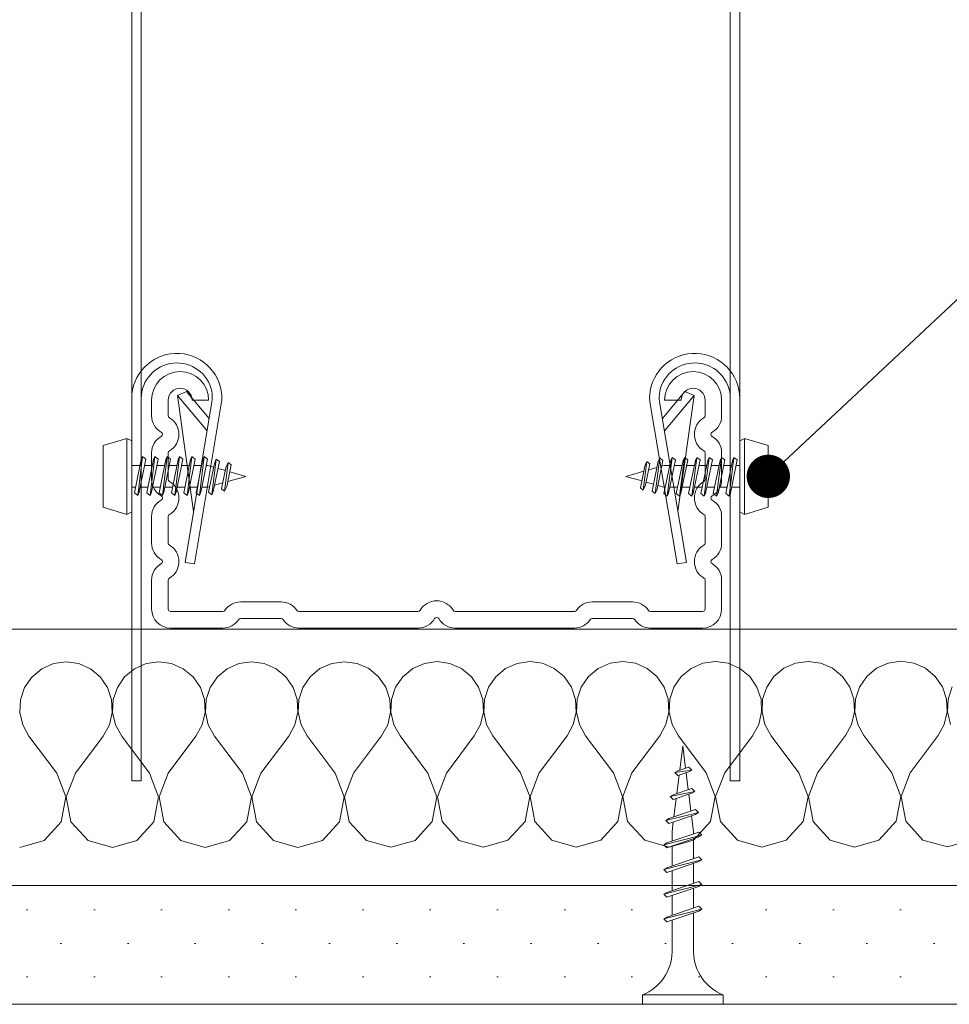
# Model space of a CAD drawing. Header units: metres. Extents: x -4 to 99, y -11 to 17.
# Tile 722 of 747: x 83.7889 to 83.8868, y -10.2526 to -10.149. Entities that reach past the tile are written whole.
import ezdxf

# ---------------------------------------------------------------- set-up
doc = ezdxf.new("R2010")
doc.units = ezdxf.units.M
doc.header["$MEASUREMENT"] = 0
doc.linetypes.add('VERDECKT', pattern=[0.005625, 0.00375, -0.001875])
for name, color, linetype in [('152 - Bemaßung_ Beschriftung.Ausbau', 7, 'Continuous'), ('301 - Elemente.Linie', 7, 'Continuous'), ('653 - Abdeckung.TB Verkofferung', 7, 'Continuous'), ('Neubau_651 - Abdeckung.Decke abgehängt_ bekleidet', 7, 'Continuous'), ('Neubau_660 - Unterkonstruktion.Trockenbau', 7, 'Continuous')]:
    doc.layers.add(name, color=color, linetype=linetype)
doc.styles.add('ERSTELLTER_STIL_2', font='txt')
doc.dimstyles.new('ERSTELLTER_STIL__15', dxfattribs={"dimtxt": 0.02, "dimasz": 0.01064, "dimexe": 0.18, "dimexo": 0.0625, "dimgap": 0, "dimtad": 1, "dimzin": 0, "dimdsep": 46, "dimtxsty": 'ERSTELLTER_STIL_2', "dimblk": 'ARROWHEAD_2', "dimblk1": 'ARROWHEAD_2', "dimblk2": 'ARROWHEAD_2', "dimcen": 0.09, "dimse1": 1, "dimse2": 1, "dimclrd": 7, "dimclre": 7, "dimclrt": 7, "dimazin": 0, "dimtfac": 1, "dimtdec": 4, "dimtmove": 0, "dimatfit": 3, "dimfxl": 1, "dimtolj": 1, "dimtzin": 0, "dimarcsym": 0})
doc.dimstyles.new('ERSTELLTER_STIL__5', dxfattribs={"dimtxt": 0.18, "dimasz": 0.00912, "dimexe": 0.18, "dimexo": 0.0625, "dimgap": 0, "dimtad": 0, "dimtih": 1, "dimtoh": 1, "dimdec": 4, "dimzin": 0, "dimdsep": 46, "dimcen": 0.09, "dimadec": 0, "dimazin": 0, "dimtfac": 1, "dimtdec": 4, "dimtmove": 0, "dimatfit": 3, "dimldrblk": 'ARROWHEAD_11', "dimfxl": 1, "dimtolj": 1, "dimtzin": 0, "dimarcsym": 0})

# ---------------------------------------------------------------- blocks, each defined once
blk = doc.blocks.new('*X665', base_point=(77.72272913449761, -19.65428605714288))
at = {"layer": '653 - Abdeckung.TB Verkofferung', "color": 1, "linetype": 'Continuous', "lineweight": 5}
for p, q in [((83.86214826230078, -10.21655335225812), (83.86081404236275, -10.21674023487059)), ((83.86348248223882, -10.21673841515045), (83.86214826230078, -10.21655335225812)), ((83.87191323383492, -10.21654669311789), (83.87057901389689, -10.21673357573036)), ((83.87324745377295, -10.21673175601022), (83.87191323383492, -10.21654669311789)), ((83.88167820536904, -10.21654003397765), (83.88034398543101, -10.21672691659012)), ((83.88301242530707, -10.21672509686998), (83.88167820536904, -10.21654003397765)), ((83.79122658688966, -10.21733145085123), (83.79018933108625, -10.21819231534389)), ((83.79245924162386, -10.21678684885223), (83.79122658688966, -10.21733145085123)), ((83.79379346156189, -10.21659996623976), (83.79245924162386, -10.21678684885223)), ((83.79512768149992, -10.21678502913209), (83.79379346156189, -10.21659996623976)), ((83.79636033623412, -10.21732794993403), (83.79512768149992, -10.21678502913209)), ((83.79739759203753, -10.21818739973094), (83.79636033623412, -10.21732794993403)), ((83.80099155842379, -10.217324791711), (83.79995430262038, -10.21818565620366)), ((83.80222421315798, -10.21678018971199), (83.80099155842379, -10.217324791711)), ((83.80355843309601, -10.21659330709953), (83.80222421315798, -10.21678018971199)), ((83.80489265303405, -10.21677836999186), (83.80355843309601, -10.21659330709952)), ((83.80612530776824, -10.21732129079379), (83.80489265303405, -10.21677836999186)), ((83.80716256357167, -10.21818074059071), (83.80612530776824, -10.21732129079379)), ((83.81075652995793, -10.21731813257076), (83.8097192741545, -10.21817899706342)), ((83.81198918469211, -10.21677353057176), (83.81075652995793, -10.21731813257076)), ((83.81332340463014, -10.21658664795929), (83.81198918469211, -10.21677353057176)), ((83.81465762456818, -10.21677171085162), (83.81332340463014, -10.21658664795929)), ((83.81589027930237, -10.21731463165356), (83.81465762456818, -10.21677171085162)), ((83.81692753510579, -10.21817408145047), (83.81589027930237, -10.21731463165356)), ((83.82052150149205, -10.21731147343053), (83.81948424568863, -10.21817233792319)), ((83.82175415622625, -10.21676687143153), (83.82052150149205, -10.21731147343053)), ((83.82308837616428, -10.21657998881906), (83.82175415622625, -10.21676687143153)), ((83.82442259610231, -10.21676505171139), (83.82308837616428, -10.21657998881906)), ((83.82565525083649, -10.21730797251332), (83.82442259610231, -10.21676505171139)), ((83.82669250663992, -10.21816742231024), (83.82565525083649, -10.21730797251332)), ((83.83028647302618, -10.21730481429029), (83.82924921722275, -10.21816567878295)), ((83.83151912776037, -10.21676021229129), (83.83028647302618, -10.21730481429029)), ((83.8328533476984, -10.21657332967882), (83.83151912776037, -10.21676021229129)), ((83.83418756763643, -10.21675839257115), (83.8328533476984, -10.21657332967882)), ((83.83542022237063, -10.21730131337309), (83.83418756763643, -10.21675839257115)), ((83.83645747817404, -10.21816076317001), (83.83542022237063, -10.21730131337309)), ((83.8400514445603, -10.21729815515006), (83.83901418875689, -10.21815901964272)), ((83.8412840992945, -10.21675355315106), (83.8400514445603, -10.21729815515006)), ((83.84261831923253, -10.21656667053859), (83.8412840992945, -10.21675355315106)), ((83.84395253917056, -10.21675173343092), (83.84261831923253, -10.21656667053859)), ((83.84518519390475, -10.21729465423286), (83.84395253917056, -10.21675173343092)), ((83.84622244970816, -10.21815410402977), (83.84518519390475, -10.21729465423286)), ((83.84981641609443, -10.21729149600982), (83.84877916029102, -10.21815236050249)), ((83.85104907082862, -10.21674689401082), (83.84981641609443, -10.21729149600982)), ((83.85238329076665, -10.21656001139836), (83.85104907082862, -10.21674689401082)), ((83.85371751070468, -10.21674507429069), (83.85238329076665, -10.21656001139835)), ((83.85495016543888, -10.21728799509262), (83.85371751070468, -10.21674507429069)), ((83.8559874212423, -10.21814744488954), (83.85495016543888, -10.21728799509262)), ((83.85958138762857, -10.21728483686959), (83.85854413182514, -10.21814570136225)), ((83.86081404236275, -10.21674023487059), (83.85958138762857, -10.21728483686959)), ((83.864715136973, -10.21728133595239), (83.86348248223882, -10.21673841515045)), ((83.86575239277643, -10.2181407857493), (83.864715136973, -10.21728133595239)), ((83.86934635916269, -10.21727817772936), (83.86830910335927, -10.21813904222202)), ((83.87057901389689, -10.21673357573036), (83.86934635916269, -10.21727817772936)), ((83.87448010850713, -10.21727467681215), (83.87324745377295, -10.21673175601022)), ((83.87551736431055, -10.21813412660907), (83.87448010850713, -10.21727467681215)), ((83.87911133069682, -10.21727151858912), (83.87807407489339, -10.21813238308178)), ((83.88034398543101, -10.21672691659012), (83.87911133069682, -10.21727151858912)), ((83.88424508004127, -10.21726801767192), (83.88301242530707, -10.21672509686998)), ((83.88528233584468, -10.21812746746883), (83.88424508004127, -10.21726801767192)), ((83.79018933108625, -10.21819231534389), (83.78942643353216, -10.21930391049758)), ((83.79816048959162, -10.21929795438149), (83.79739759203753, -10.21818739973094)), ((83.79995430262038, -10.21818565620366), (83.79919140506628, -10.21929725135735)), ((83.80792546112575, -10.21929129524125), (83.80716256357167, -10.21818074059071)), ((83.8097192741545, -10.21817899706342), (83.8089563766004, -10.21929059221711)), ((83.81769043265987, -10.21928463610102), (83.81692753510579, -10.21817408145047)), ((83.81948424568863, -10.21817233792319), (83.81872134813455, -10.21928393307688)), ((83.82745540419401, -10.21927797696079), (83.82669250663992, -10.21816742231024)), ((83.82924921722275, -10.21816567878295), (83.82848631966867, -10.21927727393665)), ((83.83722037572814, -10.21927131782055), (83.83645747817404, -10.21816076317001)), ((83.83901418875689, -10.21815901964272), (83.8382512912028, -10.21927061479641)), ((83.84698534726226, -10.21926465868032), (83.84622244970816, -10.21815410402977)), ((83.84877916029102, -10.21815236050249), (83.84801626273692, -10.21926395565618)), ((83.85675031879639, -10.21925799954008), (83.8559874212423, -10.21814744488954)), ((83.85854413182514, -10.21814570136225), (83.85778123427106, -10.21925729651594)), ((83.86651529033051, -10.21925134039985), (83.86575239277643, -10.2181407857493)), ((83.86830910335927, -10.21813904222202), (83.86754620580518, -10.21925063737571)), ((83.87628026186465, -10.21924468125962), (83.87551736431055, -10.21813412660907)), ((83.87807407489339, -10.21813238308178), (83.87731117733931, -10.21924397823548)), ((83.88604523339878, -10.21923802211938), (83.88528233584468, -10.21812746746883)), ((83.78942643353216, -10.21930391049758), (83.7889959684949, -10.22058161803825)), ((83.79859095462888, -10.22057507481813), (83.79816048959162, -10.21929795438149)), ((83.79919140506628, -10.21929725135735), (83.79876094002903, -10.22057495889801)), ((83.808355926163, -10.22056841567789), (83.80792546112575, -10.21929129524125)), ((83.8089563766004, -10.21929059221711), (83.80852591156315, -10.22056829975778)), ((83.81812089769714, -10.22056175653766), (83.81769043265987, -10.21928463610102)), ((83.81872134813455, -10.21928393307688), (83.81829088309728, -10.22056164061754)), ((83.82788586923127, -10.22055509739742), (83.82745540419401, -10.21927797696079)), ((83.82848631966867, -10.21927727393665), (83.82805585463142, -10.22055498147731)), ((83.83765084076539, -10.22054843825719), (83.83722037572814, -10.21927131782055)), ((83.8382512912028, -10.21927061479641), (83.83782082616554, -10.22054832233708)), ((83.84741581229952, -10.22054177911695), (83.84698534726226, -10.21926465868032)), ((83.84801626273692, -10.21926395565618), (83.84758579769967, -10.22054166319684)), ((83.85718078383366, -10.22053511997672), (83.85675031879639, -10.21925799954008)), ((83.85778123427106, -10.21925729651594), (83.85735076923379, -10.22053500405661)), ((83.86694575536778, -10.22052846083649), (83.86651529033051, -10.21925134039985)), ((83.86754620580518, -10.21925063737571), (83.86711574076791, -10.22052834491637)), ((83.8767107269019, -10.22052180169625), (83.87628026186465, -10.21924468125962)), ((83.87731117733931, -10.21924397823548), (83.87688071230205, -10.22052168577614)), ((83.88647569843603, -10.22051514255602), (83.88604523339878, -10.21923802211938)), ((83.88707614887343, -10.21923731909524), (83.88664568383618, -10.2205150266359)), ((83.7889959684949, -10.22058161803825), (83.78893070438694, -10.22192817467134)), ((83.79865621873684, -10.2219215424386), (83.79859095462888, -10.22057507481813)), ((83.79876094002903, -10.22057495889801), (83.79869567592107, -10.22192151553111)), ((83.80842119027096, -10.22191488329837), (83.808355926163, -10.22056841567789)), ((83.80852591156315, -10.22056829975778), (83.80846064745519, -10.22191485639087)), ((83.8181861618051, -10.22190822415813), (83.81812089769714, -10.22056175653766)), ((83.81829088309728, -10.22056164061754), (83.81822561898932, -10.22190819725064)), ((83.82795113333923, -10.2219015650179), (83.82788586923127, -10.22055509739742)), ((83.82805585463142, -10.22055498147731), (83.82799059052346, -10.2219015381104)), ((83.83771610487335, -10.22189490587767), (83.83765084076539, -10.22054843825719)), ((83.83782082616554, -10.22054832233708), (83.83775556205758, -10.22189487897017)), ((83.84748107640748, -10.22188824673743), (83.84741581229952, -10.22054177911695)), ((83.84758579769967, -10.22054166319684), (83.8475205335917, -10.22188821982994)), ((83.8572460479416, -10.2218815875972), (83.85718078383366, -10.22053511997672)), ((83.85735076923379, -10.22053500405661), (83.85728550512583, -10.2218815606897)), ((83.86701101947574, -10.22187492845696), (83.86694575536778, -10.22052846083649)), ((83.86711574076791, -10.22052834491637), (83.86705047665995, -10.22187490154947)), ((83.87677599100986, -10.22186826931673), (83.8767107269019, -10.22052180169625)), ((83.87688071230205, -10.22052168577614), (83.8768154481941, -10.22186824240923)), ((83.88654096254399, -10.22186161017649), (83.88647569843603, -10.22051514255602)), ((83.88664568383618, -10.2205150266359), (83.88658041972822, -10.221861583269)), ((83.78893070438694, -10.22192817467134), (83.78923560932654, -10.22324107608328)), ((83.79835131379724, -10.22323485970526), (83.79865621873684, -10.2219215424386)), ((83.79869567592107, -10.22192151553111), (83.79900058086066, -10.22323441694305)), ((83.80811628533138, -10.22322820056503), (83.80842119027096, -10.22191488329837)), ((83.80846064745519, -10.22191485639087), (83.80876555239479, -10.22322775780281)), ((83.8178812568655, -10.22322154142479), (83.8181861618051, -10.22190822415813)), ((83.81822561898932, -10.22190819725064), (83.81853052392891, -10.22322109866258)), ((83.82764622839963, -10.22321488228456), (83.82795113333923, -10.2219015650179)), ((83.82799059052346, -10.2219015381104), (83.82829549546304, -10.22321443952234)), ((83.83741119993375, -10.22320822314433), (83.83771610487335, -10.22189490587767)), ((83.83775556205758, -10.22189487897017), (83.83806046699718, -10.22320778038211)), ((83.84717617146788, -10.22320156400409), (83.84748107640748, -10.22188824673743)), ((83.8475205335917, -10.22188821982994), (83.8478254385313, -10.22320112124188)), ((83.85694114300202, -10.22319490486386), (83.8572460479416, -10.2218815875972)), ((83.85728550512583, -10.2218815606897), (83.85759041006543, -10.22319446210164)), ((83.86670611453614, -10.22318824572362), (83.86701101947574, -10.22187492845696)), ((83.86705047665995, -10.22187490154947), (83.86735538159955, -10.22318780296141)), ((83.87647108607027, -10.22318158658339), (83.87677599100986, -10.22186826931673)), ((83.8768154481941, -10.22186824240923), (83.87712035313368, -10.22318114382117)), ((83.88623605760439, -10.22317492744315), (83.88654096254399, -10.22186161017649)), ((83.88658041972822, -10.221861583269), (83.88688532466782, -10.22317448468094)), ((83.78923560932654, -10.22324107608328), (83.78988747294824, -10.22442037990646)), ((83.79769945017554, -10.22441505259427), (83.79835131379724, -10.22323485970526)), ((83.79900058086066, -10.22323441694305), (83.79965244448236, -10.22441372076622)), ((83.80746442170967, -10.22440839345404), (83.80811628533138, -10.22322820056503)), ((83.80876555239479, -10.22322775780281), (83.80941741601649, -10.22440706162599)), ((83.81722939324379, -10.2244017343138), (83.8178812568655, -10.22322154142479)), ((83.81853052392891, -10.22322109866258), (83.81918238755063, -10.22440040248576)), ((83.82699436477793, -10.22439507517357), (83.82764622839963, -10.22321488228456)), ((83.82829549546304, -10.22321443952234), (83.82894735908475, -10.22439374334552)), ((83.83675933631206, -10.22438841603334), (83.83741119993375, -10.22320822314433)), ((83.83806046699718, -10.22320778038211), (83.83871233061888, -10.22438708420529)), ((83.84652430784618, -10.2243817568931), (83.84717617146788, -10.22320156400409)), ((83.8478254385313, -10.22320112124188), (83.848477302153, -10.22438042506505)), ((83.8562892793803, -10.22437509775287), (83.85694114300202, -10.22319490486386)), ((83.85759041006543, -10.22319446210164), (83.85824227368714, -10.22437376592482)), ((83.86605425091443, -10.22436843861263), (83.86670611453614, -10.22318824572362)), ((83.86735538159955, -10.22318780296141), (83.86800724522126, -10.22436710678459)), ((83.87581922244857, -10.2243617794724), (83.87647108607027, -10.22318158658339)), ((83.87712035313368, -10.22318114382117), (83.87777221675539, -10.22436044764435)), ((83.8855841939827, -10.22435512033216), (83.88623605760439, -10.22317492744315)), ((83.79281696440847, -10.22832725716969), (83.78988747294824, -10.22442037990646)), ((83.7947699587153, -10.22832592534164), (83.79769945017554, -10.22441505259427)), ((83.80258193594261, -10.22832059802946), (83.79965244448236, -10.22441372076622)), ((83.80453493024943, -10.22831926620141), (83.80746442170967, -10.22440839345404)), ((83.81234690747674, -10.22831393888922), (83.80941741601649, -10.22440706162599)), ((83.81429990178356, -10.22831260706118), (83.81722939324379, -10.2244017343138)), ((83.82211187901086, -10.22830727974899), (83.81918238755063, -10.22440040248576)), ((83.82406487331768, -10.22830594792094), (83.82699436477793, -10.22439507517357)), ((83.83187685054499, -10.22830062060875), (83.82894735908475, -10.22439374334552)), ((83.8338298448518, -10.22829928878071), (83.83675933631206, -10.22438841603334)), ((83.84164182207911, -10.22829396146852), (83.83871233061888, -10.22438708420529)), ((83.84359481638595, -10.22829262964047), (83.84652430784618, -10.2243817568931)), ((83.85140679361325, -10.22828730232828), (83.848477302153, -10.22438042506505)), ((83.85335978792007, -10.22828597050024), (83.8562892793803, -10.22437509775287)), ((83.86117176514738, -10.22828064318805), (83.85824227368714, -10.22437376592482)), ((83.8631247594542, -10.22827931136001), (83.86605425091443, -10.22436843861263)), ((83.8709367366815, -10.22827398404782), (83.86800724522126, -10.22436710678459)), ((83.87288973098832, -10.22827265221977), (83.87581922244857, -10.2243617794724)), ((83.88070170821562, -10.22826732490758), (83.87777221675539, -10.22436044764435)), ((83.88265470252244, -10.22826599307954), (83.8855841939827, -10.22435512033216)), ((83.79377373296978, -10.23081946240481), (83.79281696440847, -10.22832725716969)), ((83.7947699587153, -10.22832592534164), (83.793813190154, -10.23081943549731)), ((83.80353870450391, -10.23081280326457), (83.80258193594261, -10.22832059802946)), ((83.80453493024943, -10.22831926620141), (83.80357816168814, -10.23081277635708)), ((83.81330367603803, -10.23080614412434), (83.81234690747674, -10.22831393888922)), ((83.81429990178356, -10.22831260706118), (83.81334313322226, -10.23080611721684)), ((83.82306864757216, -10.23079948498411), (83.82211187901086, -10.22830727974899)), ((83.82406487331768, -10.22830594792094), (83.82310810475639, -10.23079945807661)), ((83.83283361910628, -10.23079282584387), (83.83187685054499, -10.22830062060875)), ((83.8338298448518, -10.22829928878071), (83.83287307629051, -10.23079279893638)), ((83.84259859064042, -10.23078616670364), (83.84164182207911, -10.22829396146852)), ((83.84359481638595, -10.22829262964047), (83.84263804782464, -10.23078613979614)), ((83.85236356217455, -10.2307795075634), (83.85140679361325, -10.22828730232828)), ((83.85335978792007, -10.22828597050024), (83.85240301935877, -10.23077948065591)), ((83.86212853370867, -10.23077284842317), (83.86117176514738, -10.22828064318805)), ((83.8631247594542, -10.22827931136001), (83.8621679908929, -10.23077282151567)), ((83.8718935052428, -10.23076618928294), (83.8709367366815, -10.22827398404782)), ((83.87288973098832, -10.22827265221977), (83.87193296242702, -10.23076616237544)), ((83.88165847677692, -10.2307595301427), (83.88070170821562, -10.22826732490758)), ((83.88265470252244, -10.22826599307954), (83.88169793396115, -10.2307595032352)), ((83.79327800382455, -10.23344372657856), (83.79377373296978, -10.23081946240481)), ((83.793813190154, -10.23081943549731), (83.79430891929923, -10.23344302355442)), ((83.8030429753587, -10.23343706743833), (83.80353870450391, -10.23081280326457)), ((83.80357816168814, -10.23081277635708), (83.80407389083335, -10.23343636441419)), ((83.81280794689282, -10.23343040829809), (83.81330367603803, -10.23080614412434)), ((83.81334313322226, -10.23080611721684), (83.81383886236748, -10.23342970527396)), ((83.82257291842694, -10.23342374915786), (83.82306864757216, -10.23079948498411)), ((83.82310810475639, -10.23079945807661), (83.8236038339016, -10.23342304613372)), ((83.83233788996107, -10.23341709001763), (83.83283361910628, -10.23079282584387)), ((83.83287307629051, -10.23079279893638), (83.83336880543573, -10.23341638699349)), ((83.84210286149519, -10.23341043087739), (83.84259859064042, -10.23078616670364)), ((83.84263804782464, -10.23078613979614), (83.84313377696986, -10.23340972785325)), ((83.85186783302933, -10.23340377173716), (83.85236356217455, -10.2307795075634)), ((83.85240301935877, -10.23077948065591), (83.85289874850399, -10.23340306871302)), ((83.86163280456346, -10.23339711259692), (83.86212853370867, -10.23077284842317)), ((83.8621679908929, -10.23077282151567), (83.86266372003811, -10.23339640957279)), ((83.87139777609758, -10.23339045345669), (83.8718935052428, -10.23076618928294)), ((83.87193296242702, -10.23076616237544), (83.87242869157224, -10.23338975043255)), ((83.8811627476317, -10.23338379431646), (83.88165847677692, -10.2307595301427)), ((83.88169793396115, -10.2307595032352), (83.88219366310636, -10.23338309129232)), ((83.79147785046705, -10.23541618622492), (83.79327800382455, -10.23344372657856)), ((83.79430891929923, -10.23344302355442), (83.79610907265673, -10.23541302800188)), ((83.80124282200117, -10.23540952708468), (83.8030429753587, -10.23343706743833)), ((83.80407389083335, -10.23343636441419), (83.80587404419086, -10.23540636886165)), ((83.81100779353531, -10.23540286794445), (83.81280794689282, -10.23343040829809)), ((83.81383886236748, -10.23342970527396), (83.81563901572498, -10.23539970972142)), ((83.82077276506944, -10.23539620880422), (83.82257291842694, -10.23342374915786)), ((83.8236038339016, -10.23342304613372), (83.82540398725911, -10.23539305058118)), ((83.83053773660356, -10.23538954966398), (83.83233788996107, -10.23341709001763)), ((83.83336880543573, -10.23341638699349), (83.83516895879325, -10.23538639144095)), ((83.84030270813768, -10.23538289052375), (83.84210286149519, -10.23341043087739)), ((83.84313377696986, -10.23340972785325), (83.84493393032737, -10.23537973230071)), ((83.85006767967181, -10.23537623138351), (83.85186783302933, -10.23340377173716)), ((83.85289874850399, -10.23340306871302), (83.8546989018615, -10.23537307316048)), ((83.85983265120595, -10.23536957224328), (83.86163280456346, -10.23339711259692)), ((83.86266372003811, -10.23339640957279), (83.86446387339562, -10.23536641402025)), ((83.86959762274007, -10.23536291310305), (83.87139777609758, -10.23339045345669)), ((83.87242869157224, -10.23338975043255), (83.87422884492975, -10.23535975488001)), ((83.8793625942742, -10.23535625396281), (83.8811627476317, -10.23338379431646)), ((83.88219366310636, -10.23338309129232), (83.88399381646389, -10.23535309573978)), ((83.78892265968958, -10.23614434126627), (83.79147785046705, -10.23541618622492)), ((83.79610907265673, -10.23541302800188), (83.79867594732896, -10.23614101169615)), ((83.79867594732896, -10.23614101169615), (83.80124282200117, -10.23540952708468)), ((83.80587404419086, -10.23540636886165), (83.80844091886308, -10.23613435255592)), ((83.80844091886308, -10.23613435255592), (83.81100779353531, -10.23540286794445)), ((83.81563901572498, -10.23539970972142), (83.81820589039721, -10.23612769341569)), ((83.81820589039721, -10.23612769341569), (83.82077276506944, -10.23539620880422)), ((83.82540398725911, -10.23539305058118), (83.82797086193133, -10.23612103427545)), ((83.82797086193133, -10.23612103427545), (83.83053773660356, -10.23538954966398)), ((83.83516895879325, -10.23538639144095), (83.83773583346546, -10.23611437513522)), ((83.83773583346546, -10.23611437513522), (83.84030270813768, -10.23538289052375)), ((83.84493393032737, -10.23537973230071), (83.8475008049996, -10.23610771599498)), ((83.8475008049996, -10.23610771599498), (83.85006767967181, -10.23537623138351)), ((83.8546989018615, -10.23537307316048), (83.85726577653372, -10.23610105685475)), ((83.85726577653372, -10.23610105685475), (83.85983265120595, -10.23536957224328)), ((83.86446387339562, -10.23536641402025), (83.86703074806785, -10.23609439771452)), ((83.86703074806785, -10.23609439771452), (83.86959762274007, -10.23536291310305)), ((83.87422884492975, -10.23535975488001), (83.87679571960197, -10.23608773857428)), ((83.87679571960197, -10.23608773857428), (83.8793625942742, -10.23535625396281)), ((83.88399381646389, -10.23535309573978), (83.8865606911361, -10.23608107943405)), ((83.8865606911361, -10.23608107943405), (83.88912756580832, -10.23534959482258))]:
    blk.add_line(p, q, dxfattribs=at)
blk = doc.blocks.new('*D694', base_point=(77.72272913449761, -19.65428605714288))
at = {"layer": '152 - Bemaßung_ Beschriftung.Ausbau', "color": 7, "linetype": 'Continuous', "lineweight": 5}
for p, q in [((84.11296786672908, -10.24860408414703), (84.12696786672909, -10.25668698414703)), ((84.13046786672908, -10.25264553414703), (84.10946786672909, -10.25264553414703)), ((84.11996786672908, -10.67703607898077), (84.11996786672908, -10.25264553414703)), ((84.11296786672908, -10.67299462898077), (84.12696786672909, -10.68107752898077)), ((84.13046786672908, -10.67703607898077), (84.10946786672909, -10.67703607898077)), ((84.11996786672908, -10.68388207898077), (84.11996786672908, -10.67703607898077))]:
    blk.add_line(p, q, dxfattribs=at)
at = {"layer": '152 - Bemaßung_ Beschriftung.Ausbau', "color": 7, "lineweight": 5, "insert": (84.11596781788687, -10.49003490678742), "char_height": 0.02, "attachment_point": 7, "rotation": 90, "style": 'ERSTELLTER_STIL_2'}
blk.add_mtext('\\A1;{\\pql;\\fArial|b0|i0|c0|p38;42\\fArial|b0|i0|c0|p38;\\A1{\\H.66x;\\S44^  ;}}', dxfattribs=at)
blk = doc.blocks.new('ARROWHEAD_2')
at = {"color": 0, "linetype": 'Continuous', "lineweight": 0}
for p, q in [((-0.3781315, -0.655), (0.3781315, 0.655)), ((0, 0), (-1, 0))]:
    blk.add_line(p, q, dxfattribs=at)
blk = doc.blocks.new('*D708', base_point=(77.72272913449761, -19.65428605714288))
at = {"layer": '152 - Bemaßung_ Beschriftung.Ausbau', "color": 7, "linetype": 'Continuous', "lineweight": 5}
for p, q in [((84.04849458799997, -10.24860408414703), (84.06249458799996, -10.25668698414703)), ((84.06599458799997, -10.25264553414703), (84.04499458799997, -10.25264553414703)), ((84.05549458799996, -10.61928606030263), (84.05549458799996, -10.25264553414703)), ((84.04849458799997, -10.61524461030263), (84.06249458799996, -10.62332751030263)), ((84.06599458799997, -10.61928606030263), (84.04499458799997, -10.61928606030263))]:
    blk.add_line(p, q, dxfattribs=at)
at = {"layer": '152 - Bemaßung_ Beschriftung.Ausbau', "color": 7, "lineweight": 5, "char_height": 0.02, "attachment_point": 7, "rotation": 90, "style": 'ERSTELLTER_STIL_2'}
for s, insert in [('\\A1;{\\pql;\\fArial|b0|i0|c0|p38;1\\fArial|b0|i0|c0|p38;\\A1{\\H.66x;\\S25^  ;}}', (84.05171177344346, -10.29190253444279)), ('\\A1;{\\pql;\\fArial|b0|i0|c0|p38;36\\fArial|b0|i0|c0|p38;\\A1{\\H.66x;\\S66^  ;}}', (84.05183739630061, -10.46115989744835)), ('\\A1;{\\pql;\\fArial|b0|i0|c0|p38;1\\fArial|b0|i0|c0|p38;\\A1{\\H.66x;\\S83^  ;}}', (84.05172082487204, -10.61524006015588))]:
    blk.add_mtext(s, dxfattribs=dict(at, insert=insert))
blk = doc.blocks.new('ARROWHEAD_11')
at = {"color": 0, "linetype": 'Continuous', "lineweight": 0}
blk.add_line((0, 0), (-1, 0), dxfattribs=at)
at = {"color": 0, "linetype": 'Continuous', "lineweight": 0, "const_width": 0.25, "flags": 128}
blk.add_lwpolyline([(-0.125, 0, 1), (0.125, 0, 1)], format="xyb", close=True, dxfattribs=at)

msp = doc.modelspace()

# ---------------------------------------------------------------- hatches: boundary and pattern name
at = {"layer": 'Neubau_651 - Abdeckung.Decke abgehängt_ bekleidet', "linetype": 'Continuous', "lineweight": 5}
h = msp.add_hatch(dxfattribs=at)
h.set_pattern_fill('Gips_0004', style=0, pattern_type=2)
h.set_pattern_definition([(45, (77.72272913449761, -19.65428605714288), (-0.003535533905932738, 0.003535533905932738), [0, -0.005000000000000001])])
h.paths.add_polyline_path([(83.7377114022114, -10.25264553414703), (84.08271143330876, -10.25264553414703), (84.08271143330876, -10.24014553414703), (83.7377114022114, -10.24014553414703)])

# ---------------------------------------------------------------- linework, layer by layer
at = {"layer": '301 - Elemente.Linie', "color": 1, "linetype": 'Continuous', "lineweight": 5}
for p, q in [((83.8055129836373, -10.18854081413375), (83.80863578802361, -10.19228690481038)), ((83.85990210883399, -10.18854081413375), (83.85677932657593, -10.19228690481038)), ((83.80020331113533, -10.20106779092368), (83.80020331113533, -10.19306778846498)), ((83.8652118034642, -10.19306778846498), (83.8652118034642, -10.20106779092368)), ((83.80133001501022, -10.19906777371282), (83.80184142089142, -10.19497652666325)), ((83.80263000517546, -10.19906777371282), (83.80314141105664, -10.19497652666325)), ((83.80393001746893, -10.19906777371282), (83.80444142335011, -10.19497652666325)), ((83.80523000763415, -10.19906777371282), (83.80574141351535, -10.19497652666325)), ((83.80653001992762, -10.19906777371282), (83.80704142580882, -10.19497652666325)), ((83.80783001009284, -10.19906777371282), (83.80834141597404, -10.19497652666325)), ((83.80913778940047, -10.19900550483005), (83.80960577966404, -10.1952616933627)), ((83.81048515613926, -10.19862655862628), (83.81086162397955, -10.19561490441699)), ((83.85492993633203, -10.19550902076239), (83.85455349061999, -10.19852067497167)), ((83.85627730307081, -10.19513007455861), (83.85580933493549, -10.19887388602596)), ((83.85758510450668, -10.1950677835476), (83.85707367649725, -10.19915905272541)), ((83.85888509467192, -10.1950677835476), (83.85837368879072, -10.19915905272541)), ((83.86018508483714, -10.1950677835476), (83.85967367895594, -10.19915905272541)), ((83.86148509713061, -10.1950677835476), (83.86097369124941, -10.19915905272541)), ((83.86278508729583, -10.1950677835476), (83.86227368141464, -10.19915905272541)), ((83.8640850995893, -10.1950677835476), (83.8635736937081, -10.19915905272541)), ((83.80070329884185, -10.19594277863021), (83.80156826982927, -10.19594277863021)), ((83.8020491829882, -10.19594277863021), (83.80286828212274, -10.19594277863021)), ((83.80334917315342, -10.19594277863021), (83.80416827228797, -10.19594277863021)), ((83.80464916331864, -10.19594277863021), (83.80546826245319, -10.19594277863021)), ((83.80594917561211, -10.19594277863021), (83.80676827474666, -10.19594277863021)), ((83.80724916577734, -10.19594277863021), (83.80806826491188, -10.19594277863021)), ((83.8085491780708, -10.19594277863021), (83.80870330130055, -10.19594277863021)), ((83.80933174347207, -10.19611953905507), (83.80870330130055, -10.19594277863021)), ((83.81056034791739, -10.19646507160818), (83.8097862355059, -10.19624735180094)), ((83.81270331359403, -10.19706777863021), (83.81101483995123, -10.19659290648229)), ((83.85271180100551, -10.19706777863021), (83.85460858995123, -10.19653431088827)), ((83.85511915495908, -10.19639072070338), (83.8559887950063, -10.19614613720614)), ((83.85649936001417, -10.19600252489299), (83.85671179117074, -10.19594277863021)), ((83.85733080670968, -10.19594277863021), (83.85671179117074, -10.19594277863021)), ((83.8586307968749, -10.19594277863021), (83.85781169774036, -10.19594277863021)), ((83.85993080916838, -10.19594277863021), (83.85911171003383, -10.19594277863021)), ((83.8612307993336, -10.19594277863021), (83.86041170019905, -10.19594277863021)), ((83.86253081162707, -10.19594277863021), (83.86171171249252, -10.19594277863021)), ((83.86383080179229, -10.19594277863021), (83.86301170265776, -10.19594277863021)), ((83.86471179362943, -10.19594277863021), (83.86431171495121, -10.19594277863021)), ((83.8102959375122, -10.19774485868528), (83.80942631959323, -10.19798944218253)), ((83.81270331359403, -10.19706777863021), (83.81080650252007, -10.19760124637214)), ((83.85271180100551, -10.19706777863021), (83.85440025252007, -10.19754267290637)), ((83.85485474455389, -10.19767048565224), (83.85562885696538, -10.19788820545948)), ((83.80070329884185, -10.19819277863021), (83.80110339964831, -10.19819277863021)), ((83.80158431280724, -10.19819277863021), (83.80240341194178, -10.19819277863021)), ((83.80288430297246, -10.19819277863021), (83.803703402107, -10.19819277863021)), ((83.8041842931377, -10.19819277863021), (83.80500339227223, -10.19819277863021)), ((83.80548430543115, -10.19819277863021), (83.8063034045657, -10.19819277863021)), ((83.80678429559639, -10.19819277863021), (83.80760339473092, -10.19819277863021)), ((83.80808430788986, -10.19819277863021), (83.80870330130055, -10.19819277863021)), ((83.80891573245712, -10.19813303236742), (83.80870330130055, -10.19819277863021)), ((83.85608334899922, -10.19801604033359), (83.85671179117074, -10.19819277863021)), ((83.85686593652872, -10.19819277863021), (83.85671179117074, -10.19819277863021)), ((83.85816592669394, -10.19819277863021), (83.8573468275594, -10.19819277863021)), ((83.85946593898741, -10.19819277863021), (83.85864683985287, -10.19819277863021)), ((83.86076592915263, -10.19819277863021), (83.8599468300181, -10.19819277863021)), ((83.8620659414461, -10.19819277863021), (83.86124684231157, -10.19819277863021)), ((83.86336593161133, -10.19819277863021), (83.8625468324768, -10.19819277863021)), ((83.86471179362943, -10.19819277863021), (83.86384682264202, -10.19819277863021)), ((83.85839155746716, -10.22800371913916), (83.85871188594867, -10.22544122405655)), ((83.85900634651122, -10.22779701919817), (83.85871188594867, -10.22544122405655)), ((83.85817923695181, -10.22807512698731), (83.85934475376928, -10.22768321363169)), ((83.85965974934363, -10.22799823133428), (83.85934475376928, -10.22768321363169)), ((83.85786424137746, -10.22825697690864), (83.85965974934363, -10.22799820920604)), ((83.85786424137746, -10.22825697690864), (83.85817923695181, -10.22807510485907)), ((83.85786424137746, -10.22825697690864), (83.85817923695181, -10.22857199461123)), ((83.8580844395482, -10.23046081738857), (83.85832674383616, -10.22852238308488)), ((83.85817923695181, -10.22857197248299), (83.85934475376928, -10.22818008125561)), ((83.8592887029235, -10.23005587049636), (83.85906596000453, -10.22827381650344)), ((83.85965974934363, -10.22799820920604), (83.85934475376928, -10.22818008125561)), ((83.85770894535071, -10.23058705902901), (83.85967594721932, -10.22992566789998)), ((83.85999094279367, -10.23024068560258), (83.85967594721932, -10.22992566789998)), ((83.85739394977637, -10.23076893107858), (83.85999094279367, -10.23024068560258)), ((83.85739394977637, -10.23076893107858), (83.85770894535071, -10.23058705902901)), ((83.85739394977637, -10.23076893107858), (83.85770894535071, -10.23108392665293)), ((83.85770894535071, -10.23108392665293), (83.85967594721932, -10.2304225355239)), ((83.85777729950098, -10.23291789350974), (83.85801960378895, -10.23097948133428)), ((83.85957108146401, -10.23231476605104), (83.8593483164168, -10.23053271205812)), ((83.85999094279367, -10.23024066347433), (83.85967594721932, -10.2304225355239)), ((83.85692365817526, -10.23328088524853), (83.86036134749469, -10.23246995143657)), ((83.85692365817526, -10.23328086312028), (83.8572386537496, -10.23309901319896)), ((83.8572386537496, -10.23309901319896), (83.86004635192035, -10.23215495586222)), ((83.8572386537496, -10.23359588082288), (83.86004635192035, -10.23265180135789)), ((83.85983688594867, -10.2344412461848), (83.85963067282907, -10.23279158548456)), ((83.86036134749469, -10.23246992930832), (83.86004635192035, -10.23215493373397)), ((83.86036136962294, -10.23246995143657), (83.86004635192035, -10.23265180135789)), ((83.85692365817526, -10.23328086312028), (83.8572386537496, -10.23359585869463)), ((83.85758688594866, -10.23444122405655), (83.85771246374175, -10.23343655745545)), ((83.85671189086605, -10.23584557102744), (83.86071188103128, -10.23484557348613)), ((83.85702688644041, -10.23566369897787), (83.86039688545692, -10.23453055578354)), ((83.85702688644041, -10.23616056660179), (83.86039688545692, -10.2350274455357)), ((83.85758688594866, -10.23547540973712), (83.85758688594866, -10.23444120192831)), ((83.85983688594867, -10.23444122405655), (83.85983688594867, -10.23471886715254)), ((83.86071188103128, -10.23484557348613), (83.86039688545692, -10.23453055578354)), ((83.86071188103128, -10.23484557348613), (83.86039688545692, -10.23502742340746)), ((83.8567118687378, -10.23584557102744), (83.85702688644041, -10.23566369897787)), ((83.8567118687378, -10.23584557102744), (83.85702688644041, -10.23616056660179)), ((83.85758688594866, -10.23807539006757), (83.85758688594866, -10.23597225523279)), ((83.85983688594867, -10.23521571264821), (83.85983688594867, -10.23731884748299)), ((83.85702688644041, -10.23826367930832), (83.86039688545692, -10.23713053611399)), ((83.86071188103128, -10.23744555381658), (83.86039688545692, -10.23713053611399)), ((83.8567118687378, -10.23844555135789), (83.86071188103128, -10.23744555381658)), ((83.8567118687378, -10.23844555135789), (83.85702688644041, -10.23826367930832)), ((83.85702688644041, -10.23876054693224), (83.86039688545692, -10.2376274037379)), ((83.85983688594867, -10.2378157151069), (83.85983688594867, -10.23991884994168)), ((83.86071188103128, -10.23744555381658), (83.86039688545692, -10.2376274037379)), ((83.8567118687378, -10.23844555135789), (83.85702688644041, -10.23876054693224)), ((83.85758688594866, -10.24067539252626), (83.85758688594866, -10.23857225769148)), ((83.8567118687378, -10.24104553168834), (83.86071188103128, -10.24004553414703)), ((83.85702688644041, -10.24086368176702), (83.86039688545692, -10.23973053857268)), ((83.85702688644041, -10.24136054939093), (83.86039688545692, -10.2402274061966)), ((83.86071188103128, -10.24004553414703), (83.86039688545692, -10.23973053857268)), ((83.86071188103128, -10.24004553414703), (83.86039688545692, -10.2402274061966)), ((83.8567118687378, -10.24104553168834), (83.85702688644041, -10.24086368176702)), ((83.8567118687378, -10.24104553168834), (83.85702688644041, -10.24136054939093)), ((83.85758688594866, -10.24327537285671), (83.85758688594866, -10.24117223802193)), ((83.85983688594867, -10.24041569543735), (83.85983688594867, -10.24251883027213)), ((83.86071188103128, -10.24264553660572), (83.86039688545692, -10.24233054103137)), ((83.8567118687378, -10.24364553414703), (83.86071188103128, -10.24264553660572)), ((83.8567118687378, -10.24364553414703), (83.85702688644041, -10.24346368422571)), ((83.85702688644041, -10.24396055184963), (83.86039688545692, -10.24282740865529)), ((83.85983688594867, -10.24301569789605), (83.85983688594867, -10.24714553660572)), ((83.86071188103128, -10.24264553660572), (83.86039688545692, -10.24282740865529)), ((83.8567118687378, -10.24364553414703), (83.85702688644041, -10.24396055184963)), ((83.85758688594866, -10.24714553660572), (83.85758688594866, -10.24377224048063)), ((83.85446186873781, -10.25164553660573), (83.86296188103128, -10.25164553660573)), ((83.85446186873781, -10.25264553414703), (83.85446186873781, -10.25164553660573)), ((83.86296188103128, -10.25264553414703), (83.86296188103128, -10.25164553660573)), ((83.85446186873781, -10.25264553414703), (83.86296188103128, -10.25264553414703))]:
    msp.add_line(p, q, dxfattribs=at)
at = {"layer": '301 - Elemente.Linie', "color": 1, "linetype": 'Continuous', "lineweight": 5, "flags": 128}
for points in [[(83.80071215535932, -10.21910798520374), (83.80071215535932, -10.11627053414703, -0.414213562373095), (83.80383715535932, -10.11314553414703), (83.86158564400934, -10.11314553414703, -0.414213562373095), (83.86471064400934, -10.11627053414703), (83.86471064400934, -10.21937820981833)], [(83.86371064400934, -10.2164627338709), (83.86371064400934, -10.11627053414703, 0.414213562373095), (83.86158564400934, -10.11414553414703), (83.80383715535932, -10.11414553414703, 0.4142135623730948), (83.80171215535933, -10.11627053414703), (83.80171215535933, -10.21645286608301)], [(83.80070446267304, -10.21384697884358), (83.80070446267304, -10.18887820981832, -0.9622245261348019), (83.81019038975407, -10.18851284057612, -0.06065065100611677), (83.81015838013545, -10.18923727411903), (83.80731297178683, -10.2062927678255), (83.80632660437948, -10.20612820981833), (83.80914770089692, -10.18921844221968, 0.0931060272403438), (83.80912514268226, -10.18811100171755, 0.9019424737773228), (83.80170446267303, -10.18887820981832), (83.80170446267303, -10.21384697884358)], [(83.86471064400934, -10.21384697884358), (83.86471064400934, -10.18887820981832, 0.9622245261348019), (83.8552247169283, -10.18851284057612, 0.06065065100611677), (83.85525672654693, -10.18923727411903), (83.85810213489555, -10.2062927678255), (83.8590885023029, -10.20612820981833), (83.85626740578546, -10.18921844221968, -0.0931060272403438), (83.85628996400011, -10.18811100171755, -0.9019424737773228), (83.86371064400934, -10.18887820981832), (83.86371064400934, -10.21384697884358)]]:
    msp.add_lwpolyline(points, format="xyb", dxfattribs=at)
for points in [[(83.80721809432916, -10.20078458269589), (83.80551299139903, -10.18854082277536), (83.80648230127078, -10.1881418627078), (83.80885288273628, -10.19098559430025)], [(83.85819701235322, -10.20078458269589), (83.85990211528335, -10.18854082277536), (83.8589328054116, -10.1881418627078), (83.8565622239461, -10.19098559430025)], [(83.85702687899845, -10.24346367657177), (83.86039687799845, -10.24233054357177)]]:
    msp.add_lwpolyline(points, dxfattribs=at)
for points in [[(83.80020330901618, -10.19306778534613), (83.79770330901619, -10.19381778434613), (83.79770330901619, -10.20031778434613), (83.80020330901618, -10.20106778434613), (83.80070330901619, -10.20081778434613), (83.80070330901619, -10.19331778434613)], [(83.86521179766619, -10.20106778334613), (83.86771179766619, -10.20031778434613), (83.86771179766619, -10.19381778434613), (83.86521179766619, -10.19306778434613), (83.86471179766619, -10.19331778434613), (83.86471179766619, -10.20081778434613)], [(83.80147265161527, -10.19873319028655), (83.80219203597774, -10.19525132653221), (83.80184142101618, -10.19497651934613), (83.80169878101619, -10.19531111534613), (83.80097939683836, -10.19879297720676), (83.80133001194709, -10.19906778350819)], [(83.80277265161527, -10.19873319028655), (83.80349203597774, -10.19525132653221), (83.80314142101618, -10.19497651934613), (83.80299878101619, -10.19531111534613), (83.80227939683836, -10.19879297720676), (83.80263001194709, -10.19906778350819)], [(83.80407265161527, -10.19873319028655), (83.80479203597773, -10.19525132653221), (83.80444142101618, -10.19497651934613), (83.80429878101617, -10.19531111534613), (83.80357939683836, -10.19879297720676), (83.80393001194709, -10.19906778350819)], [(83.80537265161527, -10.19873319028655), (83.80609203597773, -10.19525132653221), (83.80574142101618, -10.19497651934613), (83.80559878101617, -10.19531111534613), (83.80487939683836, -10.19879297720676), (83.80523001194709, -10.19906778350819)], [(83.80667265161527, -10.19873319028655), (83.80739203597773, -10.19525132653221), (83.80704142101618, -10.19497651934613), (83.80689878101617, -10.19531111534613), (83.80617939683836, -10.19879297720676), (83.80653001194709, -10.19906778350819)], [(83.80797265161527, -10.19873319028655), (83.80869203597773, -10.19525132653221), (83.80834142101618, -10.19497651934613), (83.80819878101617, -10.19531111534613), (83.80747939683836, -10.19879297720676), (83.80783001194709, -10.19906778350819)], [(83.80960577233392, -10.19526169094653), (83.80993635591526, -10.1955207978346), (83.8092902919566, -10.19864778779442), (83.80913779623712, -10.1990055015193), (83.808791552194, -10.19873412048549), (83.80941796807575, -10.19570223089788)], [(83.81086162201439, -10.19561489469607), (83.81116739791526, -10.19585455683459), (83.8106976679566, -10.19812807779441), (83.81048516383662, -10.1986265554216), (83.81016553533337, -10.19837603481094), (83.81061788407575, -10.19618663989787)], [(83.85455348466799, -10.19852067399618), (83.85424770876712, -10.19828101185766), (83.85471743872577, -10.19600749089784), (83.85492994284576, -10.19550901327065), (83.855249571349, -10.19575953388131), (83.85479722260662, -10.19794892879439)], [(83.85580933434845, -10.19887387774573), (83.85547875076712, -10.19861477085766), (83.85612481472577, -10.19548778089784), (83.85627731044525, -10.19513006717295), (83.85662355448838, -10.19540144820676), (83.85599713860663, -10.19843333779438)], [(83.8574424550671, -10.19540237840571), (83.85672307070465, -10.19888424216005), (83.8570736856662, -10.19915904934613), (83.8572163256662, -10.19882445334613), (83.85793570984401, -10.1953425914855), (83.85758509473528, -10.19506778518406)], [(83.8587424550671, -10.19540237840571), (83.85802307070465, -10.19888424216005), (83.8583736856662, -10.19915904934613), (83.85851632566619, -10.19882445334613), (83.85923570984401, -10.1953425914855), (83.85888509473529, -10.19506778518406)], [(83.8600424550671, -10.19540237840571), (83.85932307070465, -10.19888424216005), (83.8596736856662, -10.19915904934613), (83.85981632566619, -10.19882445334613), (83.86053570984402, -10.1953425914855), (83.86018509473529, -10.19506778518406)], [(83.8613424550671, -10.19540237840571), (83.86062307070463, -10.19888424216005), (83.8609736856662, -10.19915904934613), (83.86111632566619, -10.19882445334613), (83.861835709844, -10.1953425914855), (83.86148509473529, -10.19506778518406)], [(83.8626424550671, -10.19540237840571), (83.86192307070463, -10.19888424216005), (83.8622736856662, -10.19915904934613), (83.86241632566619, -10.19882445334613), (83.863135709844, -10.1953425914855), (83.86278509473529, -10.19506778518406)], [(83.8639424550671, -10.19540237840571), (83.86322307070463, -10.19888424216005), (83.8635736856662, -10.19915904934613), (83.86371632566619, -10.19882445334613), (83.864435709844, -10.1953425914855), (83.86408509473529, -10.19506778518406)]]:
    msp.add_lwpolyline(points, close=True, dxfattribs=at)
at = {"layer": '301 - Elemente.Linie', "color": 1, "linetype": 'VERDECKT', "lineweight": 5}
for points in [[(83.80170446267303, -10.21384697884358), (83.80170446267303, -10.22912820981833), (83.80070446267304, -10.22912820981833), (83.80070446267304, -10.21384697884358)], [(83.86371064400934, -10.21384697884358), (83.86371064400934, -10.22912820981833), (83.86471064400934, -10.22912820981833), (83.86471064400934, -10.21384697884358)]]:
    msp.add_lwpolyline(points, dxfattribs=at)
at = {"layer": '301 - Elemente.Linie', "color": 1, "linetype": 'Continuous', "lineweight": 5}
msp.add_lwpolyline([(83.85446188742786, -10.25164553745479, 0.3041913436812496), (83.85758687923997, -10.24714553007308)], format="xyb", dxfattribs=at)
msp.add_arc((83.86475549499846, -10.24706490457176), 0.004919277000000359, 180.9391580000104, 248.6163859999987, dxfattribs=at)
at = {"layer": 'Neubau_651 - Abdeckung.Decke abgehängt_ bekleidet', "color": 1, "linetype": 'Continuous', "lineweight": 9}
for p, q in [((84.08271143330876, -10.21314553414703), (83.7377114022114, -10.21314553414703)), ((84.08271143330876, -10.24014553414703), (83.7377114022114, -10.24014553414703)), ((84.08271143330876, -10.25264553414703), (83.7377114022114, -10.25264553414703))]:
    msp.add_line(p, q, dxfattribs=at)
at = {"layer": 'Neubau_660 - Unterkonstruktion.Trockenbau', "color": 1, "linetype": 'Continuous', "lineweight": 5, "flags": 128}
msp.add_lwpolyline([(83.85855108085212, -10.18904316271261), (83.85680108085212, -10.18904316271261, -0.9999999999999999), (83.86280108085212, -10.18904316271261), (83.86280108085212, -10.1906946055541, -0.2679491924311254), (83.86180108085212, -10.19242665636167, 0.5773502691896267), (83.86180108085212, -10.19285966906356, -0.2679491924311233), (83.86280108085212, -10.19459171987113), (83.86280108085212, -10.1973946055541, -0.2679491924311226), (83.86180108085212, -10.19912665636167, 0.5773502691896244), (83.86180108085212, -10.19955966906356, -0.2679491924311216), (83.86280108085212, -10.20129171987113), (83.86280108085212, -10.2040946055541, -0.2679491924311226), (83.86180108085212, -10.20582665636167, 0.5773502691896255), (83.86180108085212, -10.20625966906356, -0.2679491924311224), (83.86280108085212, -10.20799171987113), (83.86280108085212, -10.21104316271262, -0.414213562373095), (83.86080108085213, -10.21304316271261), (83.85530108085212, -10.21304316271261, -0.2504916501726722), (83.85363812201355, -10.21215427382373, 0.2504916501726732), (83.85343025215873, -10.21204316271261), (83.8491719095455, -10.21204316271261, 0.2504916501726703), (83.84896403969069, -10.21215427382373, -0.2504916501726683), (83.84730108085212, -10.21304316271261), (83.83474963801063, -10.21304316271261, -0.2679491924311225), (83.83301758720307, -10.21204316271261, 0.5773502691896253), (83.83258457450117, -10.21204316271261, -0.2679491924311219), (83.83085252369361, -10.21304316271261), (83.81830108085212, -10.21304316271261, -0.2504916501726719), (83.81663812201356, -10.21215427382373, 0.2504916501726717), (83.81643025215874, -10.21204316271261), (83.81217190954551, -10.21204316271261, 0.2504916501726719), (83.8119640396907, -10.21215427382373, -0.2504916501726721), (83.81030108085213, -10.21304316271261), (83.80480108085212, -10.21304316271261, -0.414213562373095), (83.80280108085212, -10.21104316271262), (83.80280108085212, -10.20799171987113, -0.2679491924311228), (83.80380108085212, -10.20625966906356, 0.5773502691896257), (83.80380108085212, -10.20582665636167, -0.2679491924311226), (83.80280108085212, -10.2040946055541), (83.80280108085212, -10.20129171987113, -0.2679491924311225), (83.80380108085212, -10.19955966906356, 0.5773502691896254), (83.80380108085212, -10.19912665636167, -0.2679491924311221), (83.80280108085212, -10.1973946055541), (83.80280108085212, -10.19459171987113, -0.267949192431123), (83.80380108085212, -10.19285966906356, 0.5773502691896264), (83.80380108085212, -10.19242665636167, -0.2679491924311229), (83.80280108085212, -10.1906946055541), (83.80280108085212, -10.18904316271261, -0.4142135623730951), (83.80580108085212, -10.18604316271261, -0.4142135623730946), (83.80880108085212, -10.18904316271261), (83.80705108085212, -10.18904316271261, 0.9999999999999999), (83.80455108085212, -10.18904316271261), (83.80455108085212, -10.1906946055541, 0.2679491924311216), (83.80467608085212, -10.19091111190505, -0.5773502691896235), (83.80467608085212, -10.19437521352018, 0.2679491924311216), (83.80455108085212, -10.19459171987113), (83.80455108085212, -10.1973946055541, 0.2679491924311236), (83.80467608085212, -10.19761111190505, -0.5773502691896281), (83.80467608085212, -10.20107521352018, 0.2679491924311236), (83.80455108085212, -10.20129171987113), (83.80455108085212, -10.2040946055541, 0.2679491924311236), (83.80467608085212, -10.20431111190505, -0.5773502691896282), (83.80467608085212, -10.20777521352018, 0.2679491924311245), (83.80455108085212, -10.20799171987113), (83.80455108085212, -10.21104316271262, 0.414213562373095), (83.80480108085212, -10.21129316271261), (83.81030108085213, -10.21129316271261, 0.2504916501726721), (83.81050895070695, -10.2111820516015, -0.2504916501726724), (83.81217190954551, -10.21029316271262), (83.81643025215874, -10.21029316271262, -0.2504916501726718), (83.8180932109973, -10.2111820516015, 0.2504916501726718), (83.81830108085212, -10.21129316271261), (83.83085252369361, -10.21129316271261, 0.2679491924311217), (83.83106903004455, -10.21116816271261, -0.5773502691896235), (83.83453313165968, -10.21116816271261, 0.2679491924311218), (83.83474963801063, -10.21129316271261), (83.84730108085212, -10.21129316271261, 0.2504916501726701), (83.84750895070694, -10.2111820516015, -0.2504916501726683), (83.8491719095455, -10.21029316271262), (83.85343025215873, -10.21029316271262, -0.2504916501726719), (83.8550932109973, -10.2111820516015, 0.2504916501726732), (83.85530108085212, -10.21129316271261), (83.86080108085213, -10.21129316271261, 0.4142135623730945), (83.86105108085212, -10.21104316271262), (83.86105108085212, -10.20799171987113, 0.2679491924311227), (83.86092608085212, -10.20777521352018, -0.5773502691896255), (83.86092608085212, -10.20431111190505, 0.2679491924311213), (83.86105108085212, -10.2040946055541), (83.86105108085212, -10.20129171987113, 0.2679491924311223), (83.86092608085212, -10.20107521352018, -0.5773502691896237), (83.86092608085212, -10.19761111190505, 0.2679491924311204), (83.86105108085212, -10.1973946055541), (83.86105108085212, -10.19459171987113, 0.2679491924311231), (83.86092608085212, -10.19437521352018, -0.5773502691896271), (83.86092608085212, -10.19091111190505, 0.2679491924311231), (83.86105108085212, -10.1906946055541), (83.86105108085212, -10.18904316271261, 0.9999999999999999)], format="xyb", close=True, dxfattribs=at)

# ---------------------------------------------------------------- block references
at = {"layer": '653 - Abdeckung.TB Verkofferung', "color": 1, "linetype": 'Continuous', "lineweight": 5}
msp.add_blockref('*X665', (77.72272913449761, -19.65428605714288), dxfattribs=at)

# ---------------------------------------------------------------- dimensions: what is measured, and where the dimension line sits
at = {"layer": '152 - Bemaßung_ Beschriftung.Ausbau', "color": 7, "linetype": 'Continuous', "lineweight": 5}
for base, p1, picture, middle in [((84.05549458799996, -10.25264553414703), (83.73271138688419, -10.61928606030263), '*D708', (84.04149458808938, -10.41127749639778)), ((84.11996786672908, -10.25264553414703), (83.77746139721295, -10.67703607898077), '*D694', (84.10596786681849, -10.44015250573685))]:
    dim = msp.add_linear_dim(base=base, p1=p1, p2=(84.08271143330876, -10.25264553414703), angle=90, dimstyle='ERSTELLTER_STIL__15', dxfattribs=at)
    dim.commit()
    dim.dimension.update_dxf_attribs({"geometry": picture, "text_midpoint": middle, "dimtype": 160, "text_rotation": 90})

# ---------------------------------------------------------------- leaders
at = {"layer": '152 - Bemaßung_ Beschriftung.Ausbau', "color": 7, "linetype": 'Continuous', "lineweight": 9, "annotation_type": 0, "has_hookline": 1, "hookline_direction": 0, "text_width": 0.403146}
msp.add_leader([(83.86771179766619, -10.19706778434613), (83.93341977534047, -10.13547409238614), (84.15624147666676, -10.13547409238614)], dimstyle='ERSTELLTER_STIL__5', dxfattribs=at)

doc.saveas('drawing.dxf')
